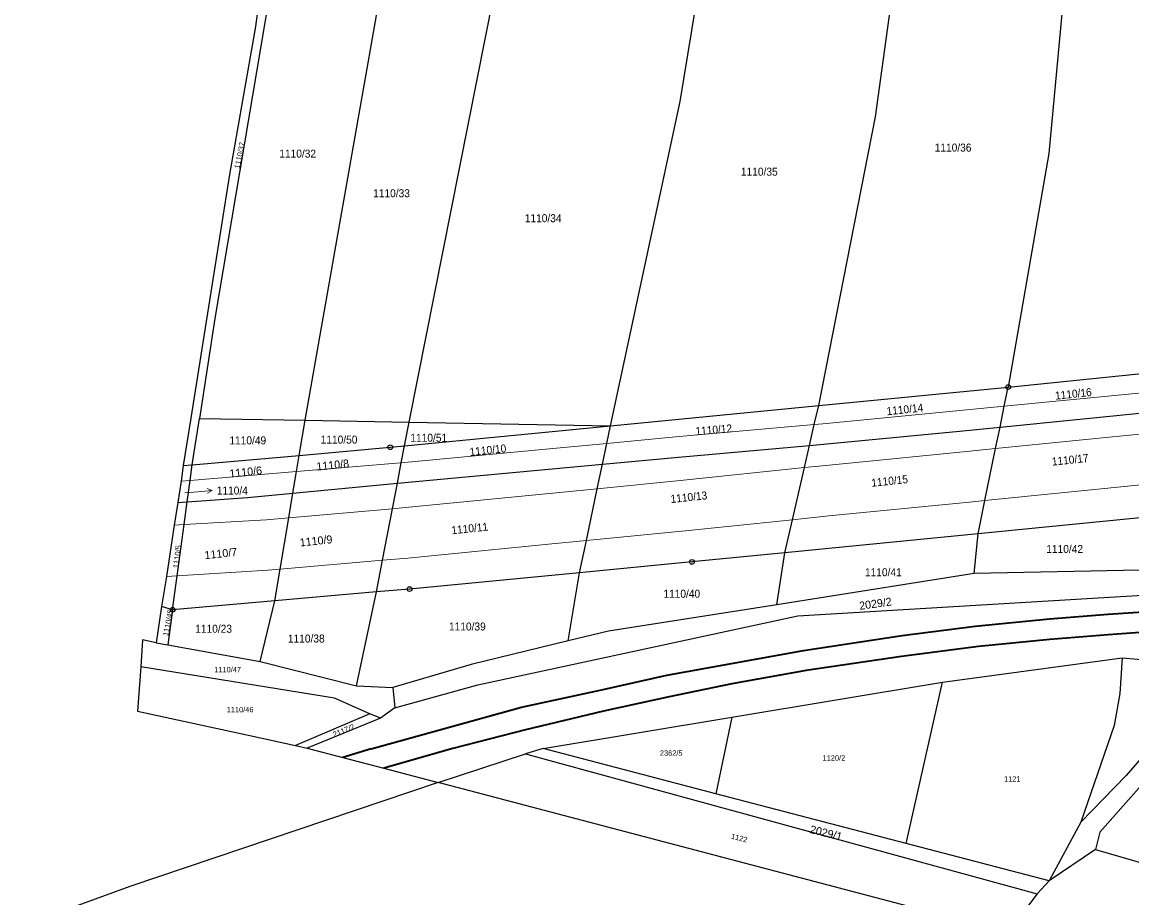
# Model space of a CAD drawing. Extents: x -679733 to -673243, y -1075091 to -1066557.
# Drawn here: x -678065.1 to -677829.3, y -1069231 to -1069044.9 of the extents above; entities that cross this region are included whole.
import ezdxf
from ezdxf.enums import TextEntityAlignment as Align

# ---------------------------------------------------------------- set-up
doc = ezdxf.new("R2010")
doc.units = 0
doc.header["$LTSCALE"] = 0.68
for name, color, linetype, lineweight in [('1', 7, 'Continuous', 25), ('4', 7, 'Continuous', 13), ('6', 7, 'Continuous', 35), ('7', 7, 'Continuous', 13), ('8', 7, 'Continuous', 25)]:
    doc.layers.add(name, color=color, linetype=linetype, lineweight=lineweight)
doc.layers.add('2', color=7, linetype='Continuous')

msp = doc.modelspace()

# ---------------------------------------------------------------- linework, layer by layer
at = {"layer": '1'}
for p, q in [((-677895.84, -1069126.39), (-677855.58, -1069122.48)), ((-677940.05, -1069130.69), (-677895.84, -1069126.39)), ((-677983.83, -1069134.95), (-677982.83, -1069129.92)), ((-677982.83, -1069129.92), (-677940.05, -1069130.69)), ((-677985.35, -1069142.91), (-677941.78, -1069138.88)), ((-678007.57, -1069145.02), (-677985.35, -1069142.91)), ((-678031.99, -1069146.98), (-678029.97, -1069146.84)), ((-677904.76, -1069168.72), (-677903.01, -1069157.68)), ((-677949.07, -1069176.39), (-677946.65, -1069161.92)), ((-677862.83, -1069162.11), (-677904.76, -1069168.72)), ((-677827.56, -1069161.39), (-677862.83, -1069162.11)), ((-677989.76, -1069165.99), (-678011.35, -1069167.88)), ((-678036.6, -1069176.78), (-678034.1, -1069177.23)), ((-677831.35, -1069180.02), (-677806.92, -1069182.08)), ((-677994.05, -1069185.98), (-677986.29, -1069186.29)), ((-677877.29, -1069219.43), (-677869.52, -1069185.14)), ((-677914.29, -1069192.6), (-677917.69, -1069208.88)), ((-678007.02, -1069198.6), (-678004.54, -1069199.16)), ((-677840.17, -1069214.92), (-677846.91, -1069227.36)), ((-677846.91, -1069227.36), (-677877.29, -1069219.43))]:
    msp.add_line(p, q, dxfattribs=at)
for points in [[(-677985.35, -1068847.59), (-677988.56, -1068874.61), (-677995.7, -1068918.11), (-678003.39, -1068955.45), (-678010.5, -1069009.22), (-678015.47, -1069045.86), (-678021.01, -1069077.29), (-678029.23, -1069129.09)], [(-678006.05, -1068993.07), (-678009.58, -1069017.49), (-678012.57, -1069039.5), (-678024.16, -1069107.88), (-678027.4, -1069129.12)], [(-678027.4, -1069129.12), (-678004.93, -1069129.53), (-677981.55, -1068996.81)], [(-678004.93, -1069129.53), (-677982.83, -1069129.92), (-677957.68, -1069003.11), (-677962.79, -1069001.81), (-677974.62, -1068998.68)], [(-677940.05, -1069130.69), (-677925.3, -1069061.75), (-677917.03, -1069011.7)], [(-677895.84, -1069126.39), (-677883.79, -1069065.01), (-677876.87, -1069015.15)], [(-677876.87, -1069015.15), (-677841.73, -1069016.47), (-677846.98, -1069072.82), (-677855.58, -1069122.48), (-677822.37, -1069119.07)], [(-677857.32, -1069130.96), (-677856.41, -1069126.55), (-677855.58, -1069122.48)], [(-677897.78, -1069134.85), (-677896.77, -1069130.43), (-677895.84, -1069126.39)], [(-677861.98, -1069153.63), (-677860.53, -1069146.56), (-677858.26, -1069135.55), (-677857.32, -1069130.96), (-677823.41, -1069127.6)], [(-678029.23, -1069129.09), (-678030.82, -1069139.14), (-678028.91, -1069139.02), (-678027.4, -1069129.12)], [(-678028.91, -1069139.02), (-678006.24, -1069136.98), (-678004.93, -1069129.53)], [(-678006.24, -1069136.98), (-677986.85, -1069135.24), (-677983.83, -1069134.95), (-677940.05, -1069130.69)], [(-677941.78, -1069138.88), (-677940.84, -1069134.42), (-677940.05, -1069130.69)], [(-677897.78, -1069134.85), (-677865.91, -1069131.81), (-677857.32, -1069130.96)], [(-678007.57, -1069145.02), (-678006.81, -1069140.43), (-678006.24, -1069136.98)], [(-677985.35, -1069142.91), (-677984.52, -1069138.55), (-677983.83, -1069134.95)], [(-677941.78, -1069138.88), (-677925.6, -1069137.39), (-677897.78, -1069134.85)], [(-677903.01, -1069157.68), (-677901.4, -1069150.65), (-677898.86, -1069139.57), (-677897.78, -1069134.85)], [(-678030.82, -1069139.14), (-678031.3, -1069142.49), (-678031.99, -1069146.98)], [(-678029.97, -1069146.84), (-678029.36, -1069142.33), (-678028.91, -1069139.02)], [(-677946.65, -1069161.92), (-677945.2, -1069155.08), (-677942.88, -1069144.07), (-677941.78, -1069138.88)], [(-677989.76, -1069165.99), (-677988.48, -1069159.27), (-677986.38, -1069148.32), (-677985.35, -1069142.91)], [(-678029.97, -1069146.84), (-678017.18, -1069145.93), (-678007.57, -1069145.02)], [(-678011.35, -1069167.88), (-678010.24, -1069161.16), (-678008.43, -1069150.23), (-678007.57, -1069145.02)], [(-678031.99, -1069146.98), (-678032.74, -1069151.79), (-678034.42, -1069162.69), (-678035.46, -1069169.06)], [(-678033.09, -1069169.77), (-678032.11, -1069162.55), (-678030.63, -1069151.67), (-678029.97, -1069146.84)], [(-677827.56, -1069161.39), (-677826.16, -1069150.1), (-677861.98, -1069153.63)], [(-677985.92, -1069190.65), (-677968.26, -1069185.77), (-677900.24, -1069171.09), (-677780.86, -1069163.95), (-677776.36, -1069159.92), (-677774.54, -1069161.68), (-677764.76, -1069153.05), (-677774.01, -1069152.26)], [(-677862.83, -1069162.11), (-677861.98, -1069153.63), (-677903.01, -1069157.68)], [(-677903.01, -1069157.68), (-677922.78, -1069159.63), (-677946.65, -1069161.92)], [(-677946.65, -1069161.92), (-677982.76, -1069165.39), (-677989.76, -1069165.99)], [(-678014.5, -1069180.8), (-677994.05, -1069185.98), (-677989.76, -1069165.99)], [(-678033.09, -1069169.77), (-678035.46, -1069169.06), (-678036.6, -1069176.78)], [(-677904.76, -1069168.72), (-677940.46, -1069174.3), (-677949.07, -1069176.39)], [(-678036.6, -1069176.78), (-678039.48, -1069176.19), (-678039.87, -1069181.89)], [(-677949.07, -1069176.39), (-677969.67, -1069181.4), (-677986.29, -1069186.29), (-677985.92, -1069190.65)], [(-677991.22, -1069191.93), (-677998.72, -1069188.55), (-678039.87, -1069181.89), (-678040.52, -1069191.33), (-678016.69, -1069196.5), (-678007.02, -1069198.6)], [(-677954.4, -1069199.29), (-677914.29, -1069192.6), (-677869.52, -1069185.14), (-677831.35, -1069180.02)], [(-677831.35, -1069180.02), (-677831.89, -1069187.57), (-677833.04, -1069194.4), (-677840.17, -1069214.92)], [(-677806.92, -1069182.08), (-677822.16, -1069195.37), (-677830.54, -1069205), (-677840.17, -1069214.92)], [(-677985.92, -1069190.65), (-677988.91, -1069192.84), (-678004.54, -1069199.16)], [(-677988.91, -1069192.84), (-677991.22, -1069191.93), (-678007.02, -1069198.6)], [(-678004.54, -1069199.16), (-677996.91, -1069201.16), (-677988.19, -1069203.45), (-677976.68, -1069206.51), (-677958.15, -1069200.39)], [(-677877.29, -1069219.43), (-677917.69, -1069208.88), (-677954.4, -1069199.29), (-677958.15, -1069200.39), (-677849.41, -1069230.15)], [(-677821.72, -1069200.83), (-677836.09, -1069217.05), (-677837.01, -1069220.74), (-677818.23, -1069226.21)], [(-677855.67, -1069238.33), (-677976.68, -1069206.51), (-678042.17, -1069228.57), (-678065.05, -1069236.92), (-678043.91, -1069295.24)], [(-677837.01, -1069220.74), (-677846.91, -1069227.36), (-677849.41, -1069230.15), (-677855.67, -1069238.33), (-677854.37, -1069239.36), (-677852.86, -1069240.57)]]:
    msp.add_lwpolyline(points, dxfattribs=at)
msp.add_lwpolyline([(-678011.35, -1069167.88), (-678033.09, -1069169.77), (-678034.1, -1069177.23), (-678014.5, -1069180.8)], close=True, dxfattribs=at)
at = {"layer": '4'}
for p, q in [((-677822.89, -1069123.3), (-677856.41, -1069126.55)), ((-677865.86, -1069127.46), (-677894.98, -1069130.27)), ((-677856.41, -1069126.55), (-677865.86, -1069127.46)), ((-677896.77, -1069130.43), (-677926.29, -1069133.03)), ((-677894.98, -1069130.27), (-677896.77, -1069130.43)), ((-677858.26, -1069135.55), (-677823.95, -1069132.06)), ((-677940.84, -1069134.42), (-677954.59, -1069135.73)), ((-677926.29, -1069133.03), (-677940.84, -1069134.42)), ((-677954.59, -1069135.73), (-677984.52, -1069138.55)), ((-677894.35, -1069139.11), (-677864.46, -1069136.18)), ((-677864.46, -1069136.18), (-677858.26, -1069135.55)), ((-677985.55, -1069138.65), (-678006.81, -1069140.43)), ((-677984.52, -1069138.55), (-677985.55, -1069138.65)), ((-677898.86, -1069139.57), (-677894.35, -1069139.11)), ((-678006.81, -1069140.43), (-678029.36, -1069142.33)), ((-677924.59, -1069142.22), (-677898.86, -1069139.57)), ((-678029.36, -1069142.33), (-678031.3, -1069142.49)), ((-677953.8, -1069145.18), (-677942.88, -1069144.07)), ((-677942.88, -1069144.07), (-677924.59, -1069142.22)), ((-677860.53, -1069146.56), (-677825.29, -1069143.01)), ((-677983.61, -1069148.08), (-677953.8, -1069145.18)), ((-677863.82, -1069146.89), (-677860.53, -1069146.56)), ((-678008.43, -1069150.23), (-677986.38, -1069148.32)), ((-677986.38, -1069148.32), (-677983.61, -1069148.08)), ((-677893.67, -1069149.86), (-677863.82, -1069146.89)), ((-678030.63, -1069151.67), (-678013.17, -1069150.64)), ((-678013.17, -1069150.64), (-678008.43, -1069150.23)), ((-677923.53, -1069152.91), (-677901.4, -1069150.65)), ((-677901.4, -1069150.65), (-677893.67, -1069149.86)), ((-678032.74, -1069151.79), (-678030.63, -1069151.67)), ((-677945.2, -1069155.08), (-677923.53, -1069152.91)), ((-677983.11, -1069158.8), (-677953.25, -1069155.88)), ((-677953.25, -1069155.88), (-677945.2, -1069155.08)), ((-678010.24, -1069161.16), (-677988.48, -1069159.27)), ((-677988.48, -1069159.27), (-677983.11, -1069158.8)), ((-678034.42, -1069162.69), (-678032.11, -1069162.55)), ((-678032.11, -1069162.55), (-678012.86, -1069161.39)), ((-678012.86, -1069161.39), (-678010.24, -1069161.16))]:
    msp.add_line(p, q, dxfattribs=at)
at = {"layer": '6'}
for p, q in [((-677834.35, -1069170.72), (-677821.1, -1069169.83)), ((-677862.61, -1069173.29), (-677846.79, -1069171.74)), ((-677846.79, -1069171.74), (-677834.35, -1069170.72)), ((-677878.08, -1069175.26), (-677862.61, -1069173.29)), ((-677821.09, -1069174.13), (-677834.34, -1069175.09)), ((-677899.06, -1069178.41), (-677878.08, -1069175.26)), ((-677846.77, -1069176.11), (-677861.92, -1069177.62)), ((-677834.34, -1069175.09), (-677846.77, -1069176.11)), ((-677914.34, -1069181.18), (-677899.06, -1069178.41)), ((-677861.92, -1069177.62), (-677878.24, -1069179.68)), ((-677928.12, -1069183.68), (-677914.34, -1069181.18)), ((-677878.24, -1069179.68), (-677898.48, -1069182.72)), ((-677941.65, -1069186.75), (-677928.12, -1069183.68)), ((-677898.48, -1069182.72), (-677914.32, -1069185.54)), ((-677914.32, -1069185.54), (-677927.61, -1069188.28)), ((-677959, -1069190.5), (-677941.65, -1069186.75)), ((-677927.61, -1069188.28), (-677941.55, -1069191.3)), ((-677974.04, -1069194.67), (-677959, -1069190.5)), ((-677941.55, -1069191.3), (-677958.11, -1069195.3)), ((-677990.88, -1069199.34), (-677974.04, -1069194.67)), ((-677958.11, -1069195.3), (-677973.53, -1069199.26)), ((-677990.88, -1069199.34), (-677996.91, -1069201.16)), ((-677973.53, -1069199.26), (-677988.19, -1069203.45))]:
    msp.add_line(p, q, dxfattribs=at)
at = {"layer": '7'}
msp.add_line((-678024.72, -1069144.448), (-678025.762, -1069144.037), dxfattribs=at)
msp.add_lwpolyline([(-678030.53, -1069144.95), (-678027.71, -1069144.71), (-678024.72, -1069144.448), (-678025.674, -1069145.035)], dxfattribs=at)
at = {"layer": '8'}
for centre, radius in [((-677855.58, -1069122.4799), 0.5), ((-677855.58, -1069122.4799), 0.0303), ((-677986.85, -1069135.2399), 0.5), ((-677986.85, -1069135.2399), 0.0303), ((-677922.78, -1069159.6299), 0.5), ((-677922.78, -1069159.6299), 0.0303), ((-677982.76, -1069165.3899), 0.5), ((-677982.76, -1069165.3899), 0.0303), ((-678033.09, -1069169.7699), 0.5), ((-678033.09, -1069169.7699), 0.0303)]:
    msp.add_circle(centre, radius, dxfattribs=at)

# ---------------------------------------------------------------- texts
at = {"layer": '2', "width": 0.95}
for s, height, rotation, p in [('1110/37', 1.14, 78, (-678018.892, -1069076.128)), ('1110/16', 1.7, 6, (-677845.531, -1069125.155)), ('1110/14', 1.7, 6, (-677881.321, -1069128.475)), ('1110/12', 1.7, 5, (-677921.945, -1069132.726)), ('1110/10', 1.7, 6, (-677969.901, -1069137.115)), ('1110/17', 1.7, 6, (-677846.211, -1069139.175)), ('1110/15', 1.7, 6, (-677884.571, -1069143.665)), ('1110/13', 1.7, 6, (-677927.211, -1069147.115)), ('1110/11', 1.7, 6, (-677973.771, -1069153.755)), ('1110/45', 1.14, 79, (-678034.05, -1069175.448))]:
    msp.add_text(s, height=height, rotation=rotation, dxfattribs=at).set_placement(p)
for s, height, p in [('1110/36', 1.7, (-677871.19, -1069072.43)), ('1110/32', 1.7, (-678010.43, -1069073.71)), ('1110/35', 1.7, (-677912.36, -1069077.55)), ('1110/33', 1.7, (-677990.49, -1069082.13)), ('1110/34', 1.7, (-677958.28, -1069087.43)), ('1110/4', 1.7, (-678023.72, -1069145.3)), ('1110/42', 1.7, (-677847.49, -1069157.72)), ('1110/41', 1.7, (-677886.01, -1069162.66)), ('1110/40', 1.7, (-677928.83, -1069167.229)), ('1110/39', 1.7, (-677974.38, -1069174.19)), ('1110/23', 1.7, (-678028.29, -1069174.67)), ('1110/38', 1.7, (-678008.6, -1069176.749)), ('1110/47', 1.14, (-678024.24, -1069183.08)), ('1110/46', 1.14, (-678021.6, -1069191.57)), ('2362/5', 1.14, (-677929.58, -1069200.81)), ('1120/2', 1.14, (-677895.01, -1069201.83))]:
    msp.add_text(s, height=height, dxfattribs=at).set_placement(p)
for s, p in [('1110/51', (-677978.68, -1069134.08)), ('1110/49', (-678017.13, -1069134.64)), ('1110/50', (-677997.73, -1069134.479))]:
    msp.add_text(s, height=1.7, dxfattribs=at).set_placement(p, align=Align.CENTER)
at = {"layer": '2'}
for s, height, rotation, p in [('1110/6', 1.7, 6, (-678020.941, -1069141.705)), ('1110/8', 1.7, 6, (-678002.451, -1069140.225)), ('1110/9', 1.7, 6, (-678005.991, -1069156.355)), ('1110/5', 1.2, 83, (-678031.824, -1069161.023)), ('1110/7', 1.7, 6, (-678026.221, -1069159.045)), ('2029/2', 1.7, 8, (-677887.111, -1069169.811)), ('2029/1', 1.7, 346, (-677897.845, -1069217.184)), ('1122', 1.14, 346, (-677914.537, -1069218.413))]:
    msp.add_text(s, height=height, rotation=rotation, dxfattribs=at).set_placement(p)
msp.add_text('2117/2', height=1.14, rotation=22, dxfattribs=at).set_placement((-677996.533, -1069195.96), align=Align.CENTER)
msp.add_text('1121', height=1.14, dxfattribs=at).set_placement((-677856.47, -1069206.3))

doc.saveas('drawing.dxf')
